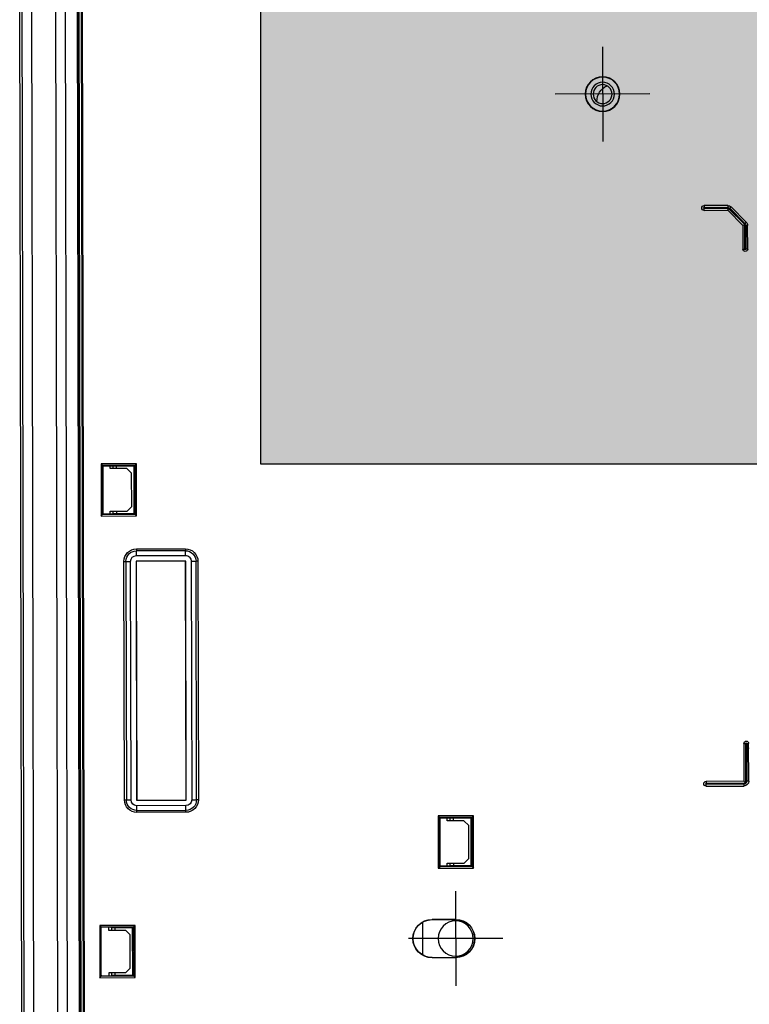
# Model space of a CAD drawing. Header units: millimetres. Extents: x 40090 to 187415, y -53271 to 40260.
# Tile 354 of 406: x 138676 to 138831, y 23040 to 23248. Entities that reach past the tile are written whole.
import ezdxf

# ---------------------------------------------------------------- set-up
doc = ezdxf.new("R2010")
doc.units = ezdxf.units.MM
for name, color, linetype in [('AVM_projekce', 240, 'Continuous'), ('AVM_projektor', 6, 'Continuous'), ('AVM_TECHNIKA', 6, 'Continuous')]:
    doc.layers.add(name, color=color, linetype=linetype)

# ---------------------------------------------------------------- blocks, each defined once
blk = doc.blocks.new('PT-FW430-bottom')
for p, q in [((170.36, 322.6), (-170.36, 322.6)), ((-197.92, 320.12), (95.72, 320.12)), ((95.67, 315.01), (-194.37, 315.01)), ((95.29, 312.97), (-193.72, 312.97)), ((-192.89, 310.48), (82.39, 310.48)), ((82.09, 310.16), (-192.66, 310.16)), ((-192.64, 310.13), (82.07, 310.13)), ((-192.3, 309.66), (81.89, 309.66)), ((-192.29, 309.65), (81.89, 309.65)), ((81.59, 309.35), (-192.08, 309.35)), ((51.98, 305.79), (51.68, 306.09)), ((51.68, 298.64), (51.68, 306.09)), ((51.68, 306.09), (62.72, 306.09)), ((52.07, 305.7), (51.98, 305.79)), ((51.98, 305.79), (51.98, 298.94)), ((62.42, 305.79), (51.98, 305.79)), ((62.33, 305.7), (62.42, 305.79)), ((62.72, 306.09), (62.42, 305.79)), ((62.42, 298.94), (62.42, 305.79)), ((62.72, 306.09), (62.72, 298.64)), ((-45.82, 305.62), (-45.52, 305.32)), ((-45.82, 305.62), (-34.78, 305.62)), ((-45.82, 298.15), (-45.82, 305.62)), ((-45.52, 305.32), (-45.4, 305.2)), ((-45.52, 305.32), (-45.52, 298.45)), ((-35.08, 305.32), (-45.52, 305.32)), ((-35.2, 305.2), (-45.4, 305.2)), ((-45.4, 305.2), (-45.4, 303.2)), ((-44.79, 303.73), (-45.4, 303.73)), ((-45.4, 303.73), (-45.4, 303.2)), ((-44.79, 300.17), (-44.79, 303.73)), ((-35.81, 303.73), (-35.81, 300.17)), ((-35.2, 303.73), (-35.81, 303.73)), ((-35.08, 305.32), (-35.2, 305.2)), ((-35.2, 303.2), (-35.2, 305.2)), ((-34.78, 305.62), (-35.08, 305.32)), ((-35.08, 298.45), (-35.08, 305.32)), ((-34.78, 305.62), (-34.78, 298.15)), ((52.07, 304.22), (52.7, 304.22)), ((52.07, 303.7), (52.07, 304.22)), ((52.07, 303.7), (52.24, 303.64)), ((52.2, 302.84), (52.24, 303.64)), ((52.24, 303.64), (52.7, 303.64)), ((52.7, 304.22), (52.7, 300.67)), ((61.7, 300.67), (61.7, 304.22)), ((61.7, 304.22), (62.33, 304.22)), ((61.7, 303.64), (62.16, 303.64)), ((62.16, 303.64), (62.33, 303.7)), ((62.16, 303.64), (62.2, 302.84)), ((62.33, 304.22), (62.33, 303.7)), ((-45.26, 303.15), (-45.4, 303.2)), ((-45.3, 302.35), (-45.26, 303.15)), ((-44.79, 302.35), (-45.3, 302.35)), ((-45.3, 298.67), (-45.3, 302.35)), ((-45.26, 303.15), (-44.79, 303.15)), ((-35.81, 303.15), (-35.34, 303.15)), ((-35.3, 302.35), (-35.81, 302.35)), ((-35.2, 303.2), (-35.34, 303.15)), ((-35.34, 303.15), (-35.3, 302.35)), ((-35.3, 302.35), (-35.3, 298.67)), ((52.7, 302.84), (52.2, 302.84)), ((52.2, 299.16), (52.2, 302.84)), ((62.2, 302.84), (61.7, 302.84)), ((62.2, 302.84), (62.2, 299.16)), ((-43.8, 299.18), (-44.79, 300.17)), ((-35.81, 300.17), (-36.8, 299.18)), ((25.19, 300.83), (-25.19, 300.83)), ((-25.19, 300.83), (-25.19, 300.43)), ((-25.19, 300.43), (-25.19, 299.44)), ((-25.19, 300.43), (25.19, 300.43)), ((25.19, 300.83), (25.19, 300.43)), ((25.19, 300.43), (25.19, 299.44)), ((53.7, 299.67), (52.7, 300.67)), ((60.7, 299.67), (53.7, 299.67)), ((61.7, 300.67), (60.7, 299.67)), ((-45.52, 298.45), (-45.82, 298.15)), ((-34.78, 298.15), (-45.82, 298.15)), ((-45.52, 298.45), (-45.3, 298.67)), ((-45.52, 298.45), (-35.08, 298.45)), ((-35.3, 298.67), (-45.3, 298.67)), ((-36.8, 299.18), (-43.8, 299.18)), ((-35.08, 298.45), (-35.3, 298.67)), ((-35.08, 298.45), (-34.78, 298.15)), ((-27.82, 298.2), (-27.42, 298.2)), ((-27.82, 298.2), (-27.82, 287.83)), ((-26.42, 298.2), (-27.42, 298.2)), ((-27.42, 287.83), (-27.42, 298.2)), ((-26.42, 298.2), (-26.42, 287.83)), ((-25.24, 287.78), (-25.24, 298.25)), ((-25.24, 298.25), (25.24, 298.25)), ((-25.24, 298.25), (-25.22, 298.24)), ((-25.22, 287.8), (-25.22, 298.24)), ((-25.22, 298.24), (25.22, 298.24)), ((25.19, 299.44), (-25.19, 299.44)), ((25.24, 298.25), (25.22, 298.24)), ((25.22, 298.24), (25.22, 287.8)), ((25.24, 298.25), (25.24, 287.78)), ((27.42, 298.2), (26.42, 298.2)), ((26.42, 287.83), (26.42, 298.2)), ((27.82, 298.2), (27.42, 298.2)), ((27.42, 298.2), (27.42, 287.83)), ((27.82, 287.83), (27.82, 298.2)), ((51.98, 298.94), (51.68, 298.64)), ((62.72, 298.64), (51.68, 298.64)), ((52.2, 299.16), (51.98, 298.94)), ((51.98, 298.94), (62.42, 298.94)), ((62.2, 299.16), (52.2, 299.16)), ((62.2, 299.16), (62.42, 298.94)), ((62.72, 298.64), (62.42, 298.94)), ((-27.82, 287.83), (-27.42, 287.83)), ((-26.42, 287.83), (-27.42, 287.83)), ((-25.24, 287.78), (-25.22, 287.8)), ((25.24, 287.78), (-25.24, 287.78)), ((25.22, 287.8), (-25.22, 287.8)), ((25.24, 287.78), (25.22, 287.8)), ((27.42, 287.83), (26.42, 287.83)), ((27.82, 287.83), (27.42, 287.83)), ((-25.19, 286.6), (-25.19, 285.6)), ((-25.19, 286.6), (25.19, 286.6)), ((-25.19, 285.2), (-25.19, 285.6)), ((25.19, 285.6), (-25.19, 285.6)), ((-25.19, 285.2), (25.19, 285.2)), ((25.19, 286.6), (25.19, 285.6)), ((25.19, 285.2), (25.19, 285.6)), ((54.6, 220.87), (54.6, 240.87)), ((51.14, 237.87), (58.06, 237.87)), ((50.55, 235.87), (50.6, 235.87)), ((50.55, 235.87), (50.55, 230.87)), ((50.6, 230.87), (50.6, 235.87)), ((58.65, 235.87), (58.6, 235.87)), ((58.6, 235.87), (58.6, 230.87)), ((58.65, 230.87), (58.65, 235.87)), ((28.68, 234.52), (28.98, 234.22)), ((28.68, 234.52), (39.72, 234.52)), ((28.68, 227.05), (28.68, 234.52)), ((28.98, 234.22), (29.1, 234.1)), ((39.42, 234.22), (28.98, 234.22)), ((28.98, 234.22), (28.98, 227.35)), ((29.1, 234.1), (29.1, 232.1)), ((39.3, 234.1), (29.1, 234.1)), ((39.42, 234.22), (39.3, 234.1)), ((39.3, 232.1), (39.3, 234.1)), ((39.72, 234.52), (39.42, 234.22)), ((39.42, 227.35), (39.42, 234.22)), ((39.72, 234.52), (39.72, 227.05)), ((29.71, 232.63), (29.1, 232.63)), ((29.24, 232.05), (29.1, 232.1)), ((29.2, 231.25), (29.24, 232.05)), ((29.71, 231.25), (29.2, 231.25)), ((29.2, 227.57), (29.2, 231.25)), ((29.24, 232.05), (29.71, 232.05)), ((29.71, 229.07), (29.71, 232.63)), ((38.69, 232.63), (38.69, 229.07)), ((39.3, 232.63), (38.69, 232.63)), ((38.69, 232.05), (39.16, 232.05)), ((39.2, 231.25), (38.69, 231.25)), ((39.3, 232.1), (39.16, 232.05)), ((39.16, 232.05), (39.2, 231.25)), ((39.2, 231.25), (39.2, 227.57)), ((44.6, 230.87), (64.6, 230.87)), ((50.55, 230.87), (50.6, 230.87)), ((58.65, 230.87), (58.6, 230.87)), ((30.7, 228.08), (29.71, 229.07)), ((38.69, 229.07), (37.7, 228.08)), ((28.98, 227.35), (28.68, 227.05)), ((39.72, 227.05), (28.68, 227.05)), ((28.98, 227.35), (29.2, 227.57)), ((28.98, 227.35), (39.42, 227.35)), ((39.2, 227.57), (29.2, 227.57)), ((37.7, 228.08), (30.7, 228.08)), ((39.42, 227.35), (39.2, 227.57)), ((39.42, 227.35), (39.72, 227.05)), ((-123.7, 189.47), (-123.7, 209.47)), ((-133.7, 199.47), (-113.7, 199.47)), ((-100.1, 178.07), (-99.7, 178.07)), ((-100.1, 173.07), (-100.1, 178.07)), ((-99.7, 178.07), (-99.7, 173.07)), ((-99.1, 178.07), (-99.5, 178.07)), ((-99.5, 172.9), (-99.5, 178.07)), ((-99.1, 178.07), (-99.1, 173.07)), ((21.5, 177.87), (21.9, 177.87)), ((21.5, 169.87), (21.5, 177.87)), ((21.9, 177.87), (21.9, 169.47)), ((22.5, 177.87), (22.1, 177.87)), ((22.1, 169.87), (22.1, 177.87)), ((22.5, 177.87), (22.5, 169.87)), ((-100.1, 173.07), (-99.7, 173.07)), ((-99.52, 172.64), (-99.81, 172.36)), ((-99.52, 172.64), (-96.32, 169.44)), ((-99.1, 173.07), (-99.5, 172.9)), ((-96.07, 169.47), (-99.5, 172.9)), ((-99.1, 173.07), (-95.9, 169.87)), ((-96.61, 169.16), (-99.81, 172.36)), ((-96.61, 169.16), (-96.32, 169.44)), ((-95.9, 169.87), (-96.07, 169.47)), ((-90.9, 169.47), (-96.07, 169.47)), ((-95.9, 169.87), (-90.9, 169.87)), ((-95.9, 169.27), (-95.9, 168.87)), ((-95.9, 169.27), (-90.9, 169.27)), ((-90.9, 168.87), (-95.9, 168.87)), ((-90.9, 169.87), (-90.9, 169.47)), ((-90.9, 168.87), (-90.9, 169.27)), ((13.5, 169.87), (13.5, 169.47)), ((13.5, 169.87), (21.5, 169.87)), ((21.9, 169.47), (13.5, 169.47)), ((13.5, 169.27), (13.5, 168.87)), ((13.5, 169.27), (21.5, 169.27)), ((21.5, 168.87), (13.5, 168.87)), ((21.5, 169.87), (21.9, 169.47)), ((21.5, 168.87), (21.5, 169.27)), ((22.1, 169.87), (22.5, 169.87))]:
    blk.add_line(p, q)
for centre, radius in [((54.6, 230.87), 3.72), ((54.6, 230.87), 3.72), ((-123.7, 199.47), 3.67), ((-123.7, 199.47), 3.59), ((-123.7, 199.47), 2.5), ((-123.7, 199.47), 2)]:
    blk.add_circle(centre, radius)
for centre, radius, start, end in [((-25.19, 298.2), 2.63, 90, 180), ((-25.19, 298.2), 2.23, 90, 180), ((25.19, 298.2), 2.63, 0, 90), ((25.19, 298.2), 2.23, 0, 90), ((-25.19, 298.2), 1.23, 90, 180), ((25.19, 298.2), 1.23, 0, 90), ((-25.19, 287.83), 2.63, 180, 270), ((-25.19, 287.83), 2.23, 180, 270), ((-25.19, 287.83), 1.23, 180, 270), ((25.19, 287.83), 2.63, 270, 0), ((25.19, 287.83), 1.23, 270, 0), ((25.19, 287.83), 2.23, 270, 0), ((54.6, 235.87), 4.05, 0, 180), ((54.6, 235.87), 4, 0, 180), ((54.6, 230.87), 4.05, 180, 0), ((54.6, 230.87), 4, 180, 0), ((-122.2, 197.17), 3.5, 88.3406, 157.8825), ((-99.6, 178.07), 0.5, 0, 180), ((-99.6, 178.07), 0.1, 0, 180), ((22, 177.87), 0.5, 0, 180), ((22, 177.87), 0.1, 0, 180), ((-99.1, 173.07), 1, 180, 225), ((-99.1, 173.07), 0.6, 180, 225), ((-95.9, 169.87), 1, 225, 270), ((-95.9, 169.87), 0.6, 225, 270), ((-90.9, 169.37), 0.5, 270, 90), ((-90.9, 169.37), 0.1, 270, 90), ((13.5, 169.37), 0.5, 90, 270), ((13.5, 169.37), 0.1, 90, 270), ((21.5, 169.87), 1, 270, 0), ((21.5, 169.87), 0.6, 270, 0)]:
    blk.add_arc(centre, radius, start, end)
at = {"start_tangent": (-1, 0), "end_tangent": (-1, 0)}
blk.add_spline([(95.8, 322.12), (76.22, 322.12), (56.64, 322.12), (37.06, 322.12), (17.48, 322.12), (-2.11, 322.12), (-21.69, 322.12), (-41.27, 322.12), (-60.85, 322.12), (-80.43, 322.12), (-100.02, 322.12), (-119.6, 322.12), (-139.18, 322.12), (-158.76, 322.12), (-178.34, 322.12), (-197.92, 322.12)], degree=3, dxfattribs=at)
blk.add_point((14.5, 168.87))
blk = doc.blocks.new('player')
at = {"layer": 'AVM_projekce'}
h = blk.add_hatch(color=6, dxfattribs=at)
h.dxf.hatch_style = 1
h.paths.add_polyline_path([(71498.37, 37158.68), (71628.37, 37158.68), (71628.37, 37298.68), (71498.37, 37298.68)])
at = {"layer": 'AVM_TECHNIKA'}
blk.add_lwpolyline([(71498.37, 37158.68), (71628.37, 37158.68), (71628.37, 37298.68), (71498.37, 37298.68)], close=True, dxfattribs=at)

msp = doc.modelspace()

# ---------------------------------------------------------------- block references
at = {"layer": 'AVM_projekce', "rotation": 270}
msp.add_blockref('player', (101568.53, 94782.14), dxfattribs=at)
at = {"layer": 'AVM_projektor', "xscale": -1, "rotation": 90.11045350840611}
msp.add_blockref('PT-FW430-bottom', (138999.24, 23108.56), dxfattribs=at)

doc.saveas('drawing.dxf')
